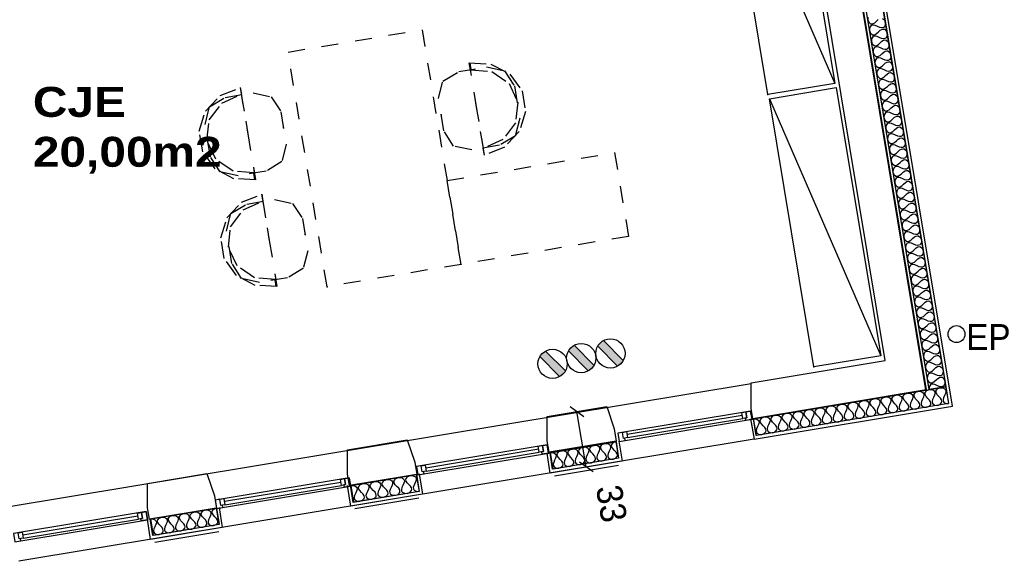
# Model space of a CAD drawing. Header units: millimetres. Extents: x -15 to 127, y -65 to 67.
# Tile 261 of 476: x 44.57 to 50.37, y -3.78 to -0.6. Entities that reach past the tile are written whole.
import ezdxf

# ---------------------------------------------------------------- set-up
doc = ezdxf.new("R2010")
doc.units = ezdxf.units.MM
doc.header["$MEASUREMENT"] = 0
doc.linetypes.add('PC_DASH_3', pattern=[0.055556, 0.027778, -0.027778])
doc.layers.add('Cfa', color=1, linetype='Continuous')
doc.layers.add('structure rdc', color=7, linetype='Continuous')
doc.styles.get("Standard").update_dxf_attribs({"font": 'BKANT.TTF'})

# ---------------------------------------------------------------- blocks, each defined once
blk = doc.blocks.new('BDR')
for p, q in [((-0.217, 0.129), (0.124, 0.469)), ((-0.123, 0.033), (0.222, 0.37))]:
    blk.add_line(p, q)
blk.add_circle((0.002, 0.25), 0.251)
blk.add_solid([(-0.219, 0.137), (0.124, 0.469), (-0.123, 0.033), (0.222, 0.37)])
blk = doc.blocks.new('PD_4934')
at = {"layer": 'structure rdc', "color": 0}
for points in [[(49.5735, -29.2508), (50.7061, -29.063), (50.7224, -29.1616), (49.5898, -29.3494), (49.5735, -29.2508)], [(49.5735, -29.2508), (49.5893, -29.2513), (49.6016, -29.2588), (49.605, -29.2653), (49.6059, -29.2739), (49.6037, -29.2846), (49.5978, -29.2974), (49.5919, -29.3103), (49.5897, -29.3209), (49.5906, -29.3295), (49.594, -29.3361), (49.6064, -29.3435), (49.6222, -29.3441), (49.637, -29.3384), (49.6462, -29.3274), (49.6474, -29.3201), (49.6455, -29.3117), (49.6399, -29.3023), (49.6302, -29.2921), (49.6204, -29.2818), (49.6149, -29.2724), (49.613, -29.264), (49.6141, -29.2567), (49.6234, -29.2457), (49.6382, -29.24), (49.654, -29.2406), (49.6663, -29.2481), (49.6698, -29.2546), (49.6707, -29.2632), (49.6684, -29.2738), (49.6625, -29.2867), (49.6566, -29.2995), (49.6544, -29.3102), (49.6553, -29.3188), (49.6588, -29.3253), (49.6711, -29.3328), (49.6869, -29.3333), (49.7017, -29.3277), (49.7109, -29.3167), (49.7121, -29.3094), (49.7102, -29.301), (49.7046, -29.2916), (49.6949, -29.2813), (49.6852, -29.2711), (49.6796, -29.2617), (49.6777, -29.2533), (49.6789, -29.246), (49.6881, -29.2349), (49.7029, -29.2293), (49.7187, -29.2299), (49.731, -29.2373), (49.7345, -29.2439), (49.7354, -29.2524), (49.7332, -29.2631), (49.7273, -29.276), (49.7214, -29.2888), (49.7191, -29.2995), (49.72, -29.308), (49.7235, -29.3146), (49.7358, -29.3221), (49.7516, -29.3226), (49.7664, -29.317), (49.7757, -29.3059), (49.7768, -29.2986), (49.7749, -29.2902), (49.7694, -29.2809), (49.7596, -29.2706), (49.7499, -29.2603), (49.7443, -29.251), (49.7424, -29.2426), (49.7436, -29.2352), (49.7528, -29.2242), (49.7676, -29.2186), (49.7834, -29.2191), (49.7957, -29.2266), (49.7992, -29.2331), (49.8001, -29.2417), (49.7979, -29.2524), (49.792, -29.2652), (49.7861, -29.2781), (49.7839, -29.2887), (49.7847, -29.2973), (49.7882, -29.3039), (49.8005, -29.3113), (49.8163, -29.3119), (49.8311, -29.3063), (49.8404, -29.2952), (49.8415, -29.2879), (49.8396, -29.2795), (49.8341, -29.2701), (49.8243, -29.2599), (49.8146, -29.2496), (49.8091, -29.2402), (49.8071, -29.2318), (49.8083, -29.2245), (49.8176, -29.2135), (49.8323, -29.2079), (49.8481, -29.2084), (49.8605, -29.2159), (49.8639, -29.2224), (49.8648, -29.231), (49.8626, -29.2416), (49.8567, -29.2545), (49.8508, -29.2674), (49.8486, -29.278), (49.8495, -29.2866), (49.8529, -29.2931), (49.8653, -29.3006), (49.8811, -29.3011), (49.8958, -29.2955), (49.9051, -29.2845), (49.9062, -29.2772), (49.9043, -29.2688), (49.8988, -29.2594), (49.8891, -29.2491), (49.8793, -29.2389), (49.8738, -29.2295), (49.8719, -29.2211), (49.873, -29.2138), (49.8823, -29.2027), (49.8971, -29.1971), (49.9129, -29.1977), (49.9252, -29.2051), (49.9286, -29.2117), (49.9295, -29.2202), (49.9273, -29.2309), (49.9214, -29.2438), (49.9155, -29.2566), (49.9133, -29.2673), (49.9142, -29.2758), (49.9176, -29.2824), (49.93, -29.2899), (49.9458, -29.2904), (49.9606, -29.2848), (49.9698, -29.2737), (49.971, -29.2664), (49.9691, -29.258), (49.9635, -29.2487), (49.9538, -29.2384), (49.944, -29.2281), (49.9385, -29.2188), (49.9366, -29.2104), (49.9377, -29.203), (49.947, -29.192), (49.9618, -29.1864), (49.9776, -29.1869), (49.9899, -29.1944), (49.9934, -29.2009), (49.9943, -29.2095), (49.992, -29.2202), (49.9861, -29.233), (49.9802, -29.2459), (49.978, -29.2566), (49.9789, -29.2651), (49.9824, -29.2717), (49.9947, -29.2791), (50.0105, -29.2797), (50.0253, -29.2741), (50.0345, -29.263), (50.0357, -29.2557), (50.0338, -29.2473), (50.0282, -29.2379), (50.0185, -29.2277), (50.0088, -29.2174), (50.0032, -29.208), (50.0013, -29.1996), (50.0025, -29.1923), (50.0117, -29.1813), (50.0265, -29.1757), (50.0423, -29.1762), (50.0546, -29.1837), (50.0581, -29.1902), (50.059, -29.1988), (50.0568, -29.2094), (50.0509, -29.2223), (50.045, -29.2352), (50.0427, -29.2458), (50.0436, -29.2544), (50.0471, -29.2609), (50.0594, -29.2684), (50.0752, -29.2689), (50.09, -29.2633), (50.0993, -29.2523), (50.1004, -29.245), (50.0985, -29.2366), (50.093, -29.2272), (50.0832, -29.2169), (50.0735, -29.2067), (50.0679, -29.1973), (50.066, -29.1889), (50.0672, -29.1816), (50.0764, -29.1705), (50.0912, -29.1649), (50.107, -29.1655), (50.1193, -29.1729), (50.1228, -29.1795), (50.1237, -29.188), (50.1215, -29.1987), (50.1156, -29.2116), (50.1097, -29.2244), (50.1075, -29.2351), (50.1084, -29.2436), (50.1118, -29.2502), (50.1241, -29.2577), (50.1399, -29.2582), (50.1547, -29.2526), (50.164, -29.2416), (50.1651, -29.2342), (50.1632, -29.2258), (50.1577, -29.2165), (50.1479, -29.2062), (50.1382, -29.1959), (50.1327, -29.1866), (50.1307, -29.1782), (50.1319, -29.1708), (50.1412, -29.1598), (50.1559, -29.1542), (50.1717, -29.1547), (50.1841, -29.1622), (50.1875, -29.1687), (50.1884, -29.1773), (50.1862, -29.188), (50.1803, -29.2008), (50.1744, -29.2137), (50.1722, -29.2244), (50.1731, -29.2329), (50.1765, -29.2395), (50.1889, -29.2469), (50.2047, -29.2475), (50.2194, -29.2419), (50.2287, -29.2308), (50.2299, -29.2235), (50.2279, -29.2151), (50.2224, -29.2057), (50.2127, -29.1955), (50.2029, -29.1852), (50.1974, -29.1758), (50.1955, -29.1674), (50.1966, -29.1601), (50.2059, -29.1491), (50.2207, -29.1435), (50.2365, -29.144), (50.2488, -29.1515), (50.2522, -29.158), (50.2531, -29.1666), (50.2509, -29.1772), (50.245, -29.1901), (50.2391, -29.203), (50.2369, -29.2136), (50.2378, -29.2222), (50.2412, -29.2287), (50.2536, -29.2362), (50.2694, -29.2367), (50.2842, -29.2311), (50.2934, -29.2201), (50.2946, -29.2128), (50.2927, -29.2044), (50.2871, -29.195), (50.2774, -29.1847), (50.2676, -29.1745), (50.2621, -29.1651), (50.2602, -29.1567), (50.2613, -29.1494), (50.2706, -29.1383), (50.2854, -29.1327), (50.3012, -29.1333), (50.3135, -29.1407), (50.317, -29.1473), (50.3179, -29.1558), (50.3156, -29.1665), (50.3097, -29.1794), (50.3038, -29.1922), (50.3016, -29.2029), (50.3025, -29.2115), (50.306, -29.218), (50.3183, -29.2255), (50.3341, -29.226), (50.3489, -29.2204), (50.3581, -29.2094), (50.3593, -29.202), (50.3574, -29.1936), (50.3518, -29.1843), (50.3421, -29.174), (50.3324, -29.1637), (50.3268, -29.1544), (50.3249, -29.146), (50.3261, -29.1387), (50.3353, -29.1276), (50.3501, -29.122), (50.3659, -29.1225), (50.3782, -29.13), (50.3817, -29.1366), (50.3826, -29.1451), (50.3804, -29.1558), (50.3745, -29.1686), (50.3686, -29.1815), (50.3663, -29.1922), (50.3672, -29.2007), (50.3707, -29.2073), (50.383, -29.2147), (50.3988, -29.2153), (50.4136, -29.2097), (50.4229, -29.1986), (50.424, -29.1913), (50.4221, -29.1829), (50.4166, -29.1735), (50.4068, -29.1633), (50.3971, -29.153), (50.3915, -29.1436), (50.3896, -29.1352), (50.3908, -29.1279), (50.4, -29.1169), (50.4148, -29.1113), (50.4306, -29.1118), (50.443, -29.1193), (50.4464, -29.1258), (50.4473, -29.1344), (50.4451, -29.145), (50.4392, -29.1579), (50.4333, -29.1708), (50.4311, -29.1814), (50.432, -29.19), (50.4354, -29.1965), (50.4477, -29.204), (50.4635, -29.2045), (50.4783, -29.1989), (50.4876, -29.1879), (50.4887, -29.1806), (50.4868, -29.1722), (50.4813, -29.1628), (50.4715, -29.1525), (50.4618, -29.1423), (50.4563, -29.1329), (50.4543, -29.1245), (50.4555, -29.1172), (50.4648, -29.1061), (50.4795, -29.1005), (50.4953, -29.1011), (50.5077, -29.1085), (50.5111, -29.1151), (50.512, -29.1237), (50.5098, -29.1343), (50.5039, -29.1472), (50.498, -29.16), (50.4958, -29.1707), (50.4967, -29.1793), (50.5001, -29.1858), (50.5125, -29.1933), (50.5283, -29.1938), (50.543, -29.1882), (50.5523, -29.1772), (50.5535, -29.1698), (50.5515, -29.1614), (50.546, -29.1521), (50.5363, -29.1418), (50.5265, -29.1315), (50.521, -29.1222), (50.5191, -29.1138), (50.5202, -29.1065), (50.5295, -29.0954), (50.5443, -29.0898), (50.5601, -29.0903), (50.5724, -29.0978), (50.5758, -29.1044), (50.5767, -29.1129), (50.5745, -29.1236), (50.5686, -29.1364), (50.5627, -29.1493), (50.5605, -29.16), (50.5614, -29.1685), (50.5649, -29.1751), (50.5772, -29.1825), (50.593, -29.1831), (50.6078, -29.1775), (50.617, -29.1664), (50.6182, -29.1591), (50.6163, -29.1507), (50.6107, -29.1413), (50.601, -29.1311), (50.5912, -29.1208), (50.5857, -29.1114), (50.5838, -29.103), (50.5849, -29.0957), (50.5942, -29.0847), (50.609, -29.0791), (50.6248, -29.0796), (50.6371, -29.0871), (50.6406, -29.0936), (50.6415, -29.1022), (50.6392, -29.1129), (50.6333, -29.1257), (50.6274, -29.1386), (50.6252, -29.1492), (50.6261, -29.1578), (50.6296, -29.1643), (50.6419, -29.1718), (50.6577, -29.1724), (50.6725, -29.1667), (50.6817, -29.1557), (50.6829, -29.1484), (50.681, -29.14), (50.6754, -29.1306), (50.6657, -29.1203), (50.656, -29.1101), (50.6504, -29.1007), (50.6485, -29.0923), (50.6497, -29.085), (50.6589, -29.074), (50.6737, -29.0683), (50.6895, -29.0689), (50.7018, -29.0763), (50.7053, -29.0829), (50.7062, -29.0915), (50.704, -29.1021), (50.6981, -29.115), (50.6922, -29.1278), (50.6899, -29.1385), (50.6908, -29.1471), (50.6943, -29.1536), (50.7066, -29.1611), (50.7224, -29.1616)]]:
    blk.add_lwpolyline(points, dxfattribs=at)
blk = doc.blocks.new('PD_4935')
at = {"layer": 'structure rdc', "color": 0}
for points in [[(50.0956, -25.3818), (50.706, -29.063), (50.6074, -29.0793), (49.997, -25.3982), (50.0956, -25.3818)], [(50.247, -26.887), (50.2465, -26.9026), (50.2521, -26.9173), (50.2631, -26.9265), (50.2704, -26.9276), (50.2788, -26.9257), (50.2881, -26.9202), (50.2984, -26.9105), (50.3087, -26.9008)], [(50.3337, -26.8945), (50.3448, -26.9037), (50.3504, -26.9183), (50.3498, -26.934), (50.3423, -26.9462), (50.3358, -26.9496), (50.3272, -26.9505), (50.3166, -26.9483), (50.3037, -26.9425), (50.2909, -26.9366), (50.2802, -26.9344), (50.2717, -26.9353), (50.2651, -26.9388), (50.2576, -26.951), (50.2571, -26.9667), (50.2627, -26.9813), (50.2737, -26.9905), (50.281, -26.9916), (50.2894, -26.9897), (50.2988, -26.9842), (50.309, -26.9745), (50.3193, -26.9648), (50.3287, -26.9593), (50.337, -26.9574), (50.3444, -26.9585), (50.3554, -26.9677), (50.361, -26.9823), (50.3604, -26.998), (50.3529, -27.0102), (50.3464, -27.0137), (50.3378, -27.0146), (50.3272, -27.0124), (50.3143, -27.0065), (50.3015, -27.0007), (50.2908, -26.9985), (50.2823, -26.9993), (50.2757, -27.0028), (50.2683, -27.015), (50.2677, -27.0307), (50.2733, -27.0453), (50.2843, -27.0545), (50.2916, -27.0556), (50.3, -27.0537), (50.3094, -27.0482), (50.3196, -27.0385), (50.3299, -27.0288), (50.3393, -27.0233), (50.3477, -27.0214), (50.355, -27.0225), (50.366, -27.0317), (50.3716, -27.0463), (50.371, -27.062), (50.3636, -27.0743), (50.357, -27.0777), (50.3484, -27.0786), (50.3378, -27.0764), (50.325, -27.0705), (50.3121, -27.0647), (50.3015, -27.0625), (50.2929, -27.0634), (50.2863, -27.0668), (50.2789, -27.079), (50.2783, -27.0947), (50.2839, -27.1094), (50.2949, -27.1185), (50.3022, -27.1197), (50.3106, -27.1177), (50.32, -27.1122), (50.3303, -27.1025), (50.3405, -27.0929), (50.3499, -27.0873), (50.3583, -27.0854), (50.3656, -27.0865), (50.3766, -27.0957), (50.3822, -27.1104), (50.3816, -27.126), (50.3742, -27.1383), (50.3676, -27.1417), (50.3591, -27.1426), (50.3484, -27.1404), (50.3356, -27.1345), (50.3227, -27.1287), (50.3121, -27.1265), (50.3035, -27.1274), (50.297, -27.1308), (50.2895, -27.143), (50.2889, -27.1587), (50.2945, -27.1734), (50.3055, -27.1825), (50.3129, -27.1837), (50.3212, -27.1818), (50.3306, -27.1762), (50.3409, -27.1666), (50.3511, -27.1569), (50.3605, -27.1514), (50.3689, -27.1494), (50.3762, -27.1506), (50.3872, -27.1597), (50.3928, -27.1744), (50.3923, -27.1901), (50.3848, -27.2023), (50.3782, -27.2057), (50.3697, -27.2066), (50.359, -27.2044), (50.3462, -27.1986), (50.3333, -27.1927), (50.3227, -27.1905), (50.3141, -27.1914), (50.3076, -27.1948), (50.3001, -27.2071), (50.2995, -27.2227), (50.3051, -27.2374), (50.3162, -27.2466), (50.3235, -27.2477), (50.3319, -27.2458), (50.3412, -27.2403), (50.3515, -27.2306), (50.3618, -27.2209), (50.3711, -27.2154), (50.3795, -27.2135), (50.3868, -27.2146), (50.3978, -27.2238), (50.4034, -27.2384), (50.4029, -27.2541), (50.3954, -27.2663), (50.3888, -27.2697), (50.3803, -27.2706), (50.3696, -27.2684), (50.3568, -27.2626), (50.344, -27.2567), (50.3333, -27.2545), (50.3248, -27.2554), (50.3182, -27.2589), (50.3107, -27.2711), (50.3102, -27.2868), (50.3158, -27.3014), (50.3268, -27.3106), (50.3341, -27.3117), (50.3425, -27.3098), (50.3518, -27.3043), (50.3621, -27.2946), (50.3724, -27.2849), (50.3817, -27.2794), (50.3901, -27.2775), (50.3974, -27.2786), (50.4085, -27.2878), (50.414, -27.3024), (50.4135, -27.3181), (50.406, -27.3303), (50.3995, -27.3338), (50.3909, -27.3347), (50.3803, -27.3325), (50.3674, -27.3266), (50.3546, -27.3208), (50.3439, -27.3186), (50.3354, -27.3194), (50.3288, -27.3229), (50.3213, -27.3351), (50.3208, -27.3508), (50.3264, -27.3654), (50.3374, -27.3746), (50.3447, -27.3757), (50.3531, -27.3738), (50.3625, -27.3683), (50.3727, -27.3586), (50.383, -27.3489), (50.3924, -27.3434), (50.4007, -27.3415), (50.4081, -27.3426), (50.4191, -27.3518), (50.4247, -27.3664), (50.4241, -27.3821), (50.4166, -27.3944), (50.4101, -27.3978), (50.4015, -27.3987), (50.3909, -27.3965), (50.378, -27.3906), (50.3652, -27.3848), (50.3545, -27.3826), (50.346, -27.3835), (50.3394, -27.3869), (50.332, -27.3991), (50.3314, -27.4148), (50.337, -27.4295), (50.348, -27.4386), (50.3553, -27.4398), (50.3637, -27.4378), (50.3731, -27.4323), (50.3833, -27.4226), (50.3936, -27.413), (50.403, -27.4074), (50.4114, -27.4055), (50.4187, -27.4066), (50.4297, -27.4158), (50.4353, -27.4305), (50.4347, -27.4461), (50.4272, -27.4584), (50.4207, -27.4618), (50.4121, -27.4627), (50.4015, -27.4605), (50.3886, -27.4546), (50.3758, -27.4488), (50.3652, -27.4466), (50.3566, -27.4475), (50.35, -27.4509), (50.3426, -27.4631), (50.342, -27.4788), (50.3476, -27.4935), (50.3586, -27.5026), (50.3659, -27.5038), (50.3743, -27.5019), (50.3837, -27.4963), (50.394, -27.4867), (50.4042, -27.477), (50.4136, -27.4715), (50.422, -27.4695), (50.4293, -27.4707), (50.4403, -27.4798), (50.4459, -27.4945), (50.4453, -27.5102), (50.4379, -27.5224), (50.4313, -27.5258), (50.4228, -27.5267), (50.4121, -27.5245), (50.3993, -27.5187), (50.3864, -27.5128), (50.3758, -27.5106), (50.3672, -27.5115), (50.3607, -27.5149), (50.3532, -27.5272), (50.3526, -27.5428), (50.3582, -27.5575), (50.3692, -27.5667), (50.3765, -27.5678), (50.3849, -27.5659), (50.3943, -27.5604), (50.4046, -27.5507), (50.4148, -27.541), (50.4242, -27.5355), (50.4326, -27.5336), (50.4399, -27.5347), (50.4509, -27.5439), (50.4565, -27.5585), (50.4559, -27.5742), (50.4485, -27.5864), (50.4419, -27.5898), (50.4334, -27.5907), (50.4227, -27.5885), (50.4099, -27.5827), (50.397, -27.5768), (50.3864, -27.5746), (50.3778, -27.5755), (50.3713, -27.579), (50.3638, -27.5912), (50.3632, -27.6069), (50.3688, -27.6215), (50.3799, -27.6307), (50.3872, -27.6318), (50.3956, -27.6299), (50.4049, -27.6244), (50.4152, -27.6147), (50.4255, -27.605), (50.4348, -27.5995), (50.4432, -27.5976), (50.4505, -27.5987), (50.4615, -27.6079), (50.4671, -27.6225), (50.4666, -27.6382), (50.4591, -27.6504), (50.4525, -27.6539), (50.444, -27.6548), (50.4333, -27.6526), (50.4205, -27.6467), (50.4077, -27.6409), (50.397, -27.6387), (50.3884, -27.6395), (50.3819, -27.643), (50.3744, -27.6552), (50.3739, -27.6709), (50.3795, -27.6855), (50.3905, -27.6947), (50.3978, -27.6958), (50.4062, -27.6939), (50.4155, -27.6884), (50.4258, -27.6787), (50.4361, -27.669), (50.4454, -27.6635), (50.4538, -27.6616), (50.4611, -27.6627), (50.4721, -27.6719), (50.4777, -27.6865), (50.4772, -27.7022), (50.4697, -27.7145), (50.4632, -27.7179), (50.4546, -27.7188), (50.444, -27.7166), (50.4311, -27.7107), (50.4183, -27.7049), (50.4076, -27.7027), (50.3991, -27.7036), (50.3925, -27.707), (50.385, -27.7192), (50.3845, -27.7349), (50.3901, -27.7496), (50.4011, -27.7587), (50.4084, -27.7599), (50.4168, -27.7579), (50.4262, -27.7524), (50.4364, -27.7427), (50.4467, -27.7331), (50.4561, -27.7275), (50.4644, -27.7256), (50.4717, -27.7267), (50.4828, -27.7359), (50.4884, -27.7506), (50.4878, -27.7662), (50.4803, -27.7785), (50.4738, -27.7819), (50.4652, -27.7828), (50.4546, -27.7806), (50.4417, -27.7747), (50.4289, -27.7689), (50.4182, -27.7667), (50.4097, -27.7676), (50.4031, -27.771), (50.3957, -27.7832), (50.3951, -27.7989), (50.4007, -27.8136), (50.4117, -27.8227), (50.419, -27.8239), (50.4274, -27.822), (50.4368, -27.8164), (50.447, -27.8068), (50.4573, -27.7971), (50.4667, -27.7916), (50.4751, -27.7896), (50.4824, -27.7908), (50.4934, -27.7999), (50.499, -27.8146), (50.4984, -27.8303), (50.4909, -27.8425), (50.4844, -27.8459), (50.4758, -27.8468), (50.4652, -27.8446), (50.4523, -27.8388), (50.4395, -27.8329), (50.4289, -27.8307), (50.4203, -27.8316), (50.4137, -27.835), (50.4063, -27.8473), (50.4057, -27.8629), (50.4113, -27.8776), (50.4223, -27.8868), (50.4296, -27.8879), (50.438, -27.886), (50.4474, -27.8805), (50.4577, -27.8708), (50.4679, -27.8611), (50.4773, -27.8556), (50.4857, -27.8537), (50.493, -27.8548), (50.504, -27.864), (50.5096, -27.8786), (50.509, -27.8943), (50.5016, -27.9065), (50.495, -27.9099), (50.4864, -27.9108), (50.4758, -27.9086), (50.463, -27.9028), (50.4501, -27.8969), (50.4395, -27.8947), (50.4309, -27.8956), (50.4244, -27.8991), (50.4169, -27.9113), (50.4163, -27.927), (50.4219, -27.9416), (50.4329, -27.9508), (50.4402, -27.9519), (50.4486, -27.95), (50.458, -27.9445), (50.4683, -27.9348), (50.4785, -27.9251), (50.4879, -27.9196), (50.4963, -27.9177), (50.5036, -27.9188), (50.5146, -27.928), (50.5202, -27.9426), (50.5196, -27.9583), (50.5122, -27.9705), (50.5056, -27.974), (50.4971, -27.9749), (50.4864, -27.9727), (50.4736, -27.9668), (50.4607, -27.961), (50.4501, -27.9588), (50.4415, -27.9596), (50.435, -27.9631), (50.4275, -27.9753), (50.4269, -27.991), (50.4325, -28.0056), (50.4436, -28.0148), (50.4509, -28.0159), (50.4592, -28.014), (50.4686, -28.0085), (50.4789, -27.9988), (50.4891, -27.9891), (50.4985, -27.9836), (50.5069, -27.9817), (50.5142, -27.9828), (50.5252, -27.992), (50.5308, -28.0066), (50.5303, -28.0223), (50.5228, -28.0346), (50.5162, -28.038), (50.5077, -28.0389), (50.497, -28.0367), (50.4842, -28.0308), (50.4714, -28.025), (50.4607, -28.0228), (50.4521, -28.0237), (50.4456, -28.0271), (50.4381, -28.0393), (50.4376, -28.055), (50.4432, -28.0697), (50.4542, -28.0788), (50.4615, -28.08), (50.4699, -28.078), (50.4792, -28.0725), (50.4895, -28.0628), (50.4998, -28.0532), (50.5091, -28.0476), (50.5175, -28.0457), (50.5248, -28.0468), (50.5358, -28.056), (50.5414, -28.0707), (50.5409, -28.0863), (50.5334, -28.0986), (50.5269, -28.102), (50.5183, -28.1029), (50.5076, -28.1007), (50.4948, -28.0948), (50.482, -28.089), (50.4713, -28.0868), (50.4628, -28.0877), (50.4562, -28.0911), (50.4487, -28.1033), (50.4482, -28.119), (50.4538, -28.1337), (50.4648, -28.1428), (50.4721, -28.144), (50.4805, -28.1421), (50.4899, -28.1365), (50.5001, -28.1269), (50.5104, -28.1172), (50.5197, -28.1117), (50.5281, -28.1097), (50.5354, -28.1109), (50.5465, -28.12), (50.5521, -28.1347), (50.5515, -28.1504), (50.544, -28.1626), (50.5375, -28.166), (50.5289, -28.1669), (50.5183, -28.1647), (50.5054, -28.1589), (50.4926, -28.153), (50.4819, -28.1508), (50.4734, -28.1517), (50.4668, -28.1551), (50.4594, -28.1674), (50.4588, -28.183), (50.4644, -28.1977), (50.4754, -28.2069), (50.4827, -28.208), (50.4911, -28.2061), (50.5005, -28.2006), (50.5107, -28.1909), (50.521, -28.1812), (50.5304, -28.1757), (50.5388, -28.1738), (50.5461, -28.1749), (50.5571, -28.1841), (50.5627, -28.1987), (50.5621, -28.2144), (50.5546, -28.2266), (50.5481, -28.23), (50.5395, -28.2309), (50.5289, -28.2287), (50.516, -28.2229), (50.5032, -28.217), (50.4925, -28.2148), (50.484, -28.2157), (50.4774, -28.2192), (50.47, -28.2314), (50.4694, -28.2471), (50.475, -28.2617), (50.486, -28.2709), (50.4933, -28.272), (50.5017, -28.2701), (50.5111, -28.2646), (50.5213, -28.2549), (50.5316, -28.2452), (50.541, -28.2397), (50.5494, -28.2378), (50.5567, -28.2389), (50.5677, -28.2481), (50.5733, -28.2627), (50.5727, -28.2784), (50.5653, -28.2906), (50.5587, -28.2941), (50.5501, -28.295), (50.5395, -28.2928), (50.5267, -28.2869), (50.5138, -28.2811), (50.5032, -28.2789), (50.4946, -28.2797), (50.4881, -28.2832), (50.4806, -28.2954), (50.48, -28.3111), (50.4856, -28.3257), (50.4966, -28.3349), (50.5039, -28.336), (50.5123, -28.3341), (50.5217, -28.3286), (50.532, -28.3189), (50.5422, -28.3092), (50.5516, -28.3037), (50.56, -28.3018), (50.5673, -28.3029), (50.5783, -28.3121), (50.5839, -28.3267), (50.5833, -28.3424), (50.5759, -28.3547), (50.5693, -28.3581), (50.5608, -28.359), (50.5501, -28.3568), (50.5373, -28.3509), (50.5244, -28.3451), (50.5138, -28.3429), (50.5052, -28.3438), (50.4987, -28.3472), (50.4912, -28.3594), (50.4906, -28.3751), (50.4962, -28.3898), (50.5072, -28.3989), (50.5146, -28.4001), (50.5229, -28.3981), (50.5323, -28.3926), (50.5426, -28.3829), (50.5528, -28.3733), (50.5622, -28.3677), (50.5706, -28.3658), (50.5779, -28.3669), (50.5889, -28.3761), (50.5945, -28.3908), (50.594, -28.4064), (50.5865, -28.4187), (50.5799, -28.4221), (50.5714, -28.423), (50.5607, -28.4208), (50.5479, -28.4149), (50.535, -28.4091), (50.5244, -28.4069), (50.5158, -28.4078), (50.5093, -28.4112), (50.5018, -28.4234), (50.5013, -28.4391), (50.5068, -28.4538), (50.5179, -28.4629), (50.5252, -28.4641), (50.5336, -28.4622), (50.5429, -28.4566), (50.5532, -28.447), (50.5635, -28.4373), (50.5728, -28.4318), (50.5812, -28.4298), (50.5885, -28.431), (50.5995, -28.4401), (50.6051, -28.4548), (50.6046, -28.4705), (50.5971, -28.4827), (50.5906, -28.4861), (50.582, -28.487), (50.5713, -28.4848), (50.5585, -28.479), (50.5457, -28.4731), (50.535, -28.4709), (50.5265, -28.4718), (50.5199, -28.4752), (50.5124, -28.4875), (50.5119, -28.5031), (50.5175, -28.5178), (50.5285, -28.527), (50.5358, -28.5281), (50.5442, -28.5262), (50.5535, -28.5207), (50.5638, -28.511), (50.5741, -28.5013), (50.5834, -28.4958), (50.5918, -28.4939), (50.5991, -28.495), (50.6102, -28.5042), (50.6158, -28.5188), (50.6152, -28.5345), (50.6077, -28.5467), (50.6012, -28.5501), (50.5926, -28.551), (50.582, -28.5488), (50.5691, -28.543), (50.5563, -28.5371), (50.5456, -28.5349), (50.5371, -28.5358), (50.5305, -28.5393), (50.523, -28.5515), (50.5225, -28.5672), (50.5281, -28.5818), (50.5391, -28.591), (50.5464, -28.5921), (50.5548, -28.5902), (50.5642, -28.5847), (50.5744, -28.575), (50.5847, -28.5653), (50.5941, -28.5598), (50.6024, -28.5579), (50.6098, -28.559), (50.6208, -28.5682), (50.6264, -28.5828), (50.6258, -28.5985), (50.6183, -28.6107), (50.6118, -28.6142), (50.6032, -28.6151), (50.5926, -28.6129), (50.5797, -28.607), (50.5669, -28.6012), (50.5562, -28.599), (50.5477, -28.5998), (50.5411, -28.6033), (50.5337, -28.6155), (50.5331, -28.6312), (50.5387, -28.6458), (50.5497, -28.655), (50.557, -28.6561), (50.5654, -28.6542), (50.5748, -28.6487), (50.585, -28.639), (50.5953, -28.6293), (50.6047, -28.6238), (50.6131, -28.6219), (50.6204, -28.623), (50.6314, -28.6322), (50.637, -28.6468), (50.6364, -28.6625), (50.629, -28.6748), (50.6224, -28.6782), (50.6138, -28.6791), (50.6032, -28.6769), (50.5904, -28.671), (50.5775, -28.6652), (50.5669, -28.663), (50.5583, -28.6639), (50.5517, -28.6673), (50.5443, -28.6795), (50.5437, -28.6952), (50.5493, -28.7099), (50.5603, -28.719), (50.5676, -28.7202), (50.576, -28.7182), (50.5854, -28.7127), (50.5957, -28.703), (50.6059, -28.6934), (50.6153, -28.6878), (50.6237, -28.6859), (50.631, -28.687), (50.642, -28.6962), (50.6476, -28.7109), (50.647, -28.7265), (50.6396, -28.7388), (50.633, -28.7422), (50.6245, -28.7431), (50.6138, -28.7409), (50.601, -28.735), (50.5881, -28.7292), (50.5775, -28.727), (50.5689, -28.7279), (50.5624, -28.7313), (50.5549, -28.7435), (50.5543, -28.7592), (50.5599, -28.7739), (50.5709, -28.783), (50.5783, -28.7842), (50.5866, -28.7823), (50.596, -28.7767), (50.6063, -28.7671), (50.6165, -28.7574), (50.6259, -28.7519), (50.6343, -28.7499), (50.6416, -28.7511), (50.6526, -28.7602), (50.6582, -28.7749), (50.6577, -28.7906), (50.6502, -28.8028), (50.6436, -28.8062), (50.6351, -28.8071), (50.6244, -28.8049), (50.6116, -28.7991), (50.5987, -28.7932), (50.5881, -28.791), (50.5795, -28.7919), (50.573, -28.7953), (50.5655, -28.8076), (50.5649, -28.8232), (50.5705, -28.8379), (50.5816, -28.8471), (50.5889, -28.8482), (50.5973, -28.8463), (50.6066, -28.8408), (50.6169, -28.8311), (50.6272, -28.8214), (50.6365, -28.8159), (50.6449, -28.814), (50.6522, -28.8151), (50.6632, -28.8243), (50.6688, -28.8389), (50.6683, -28.8546), (50.6608, -28.8668), (50.6542, -28.8702), (50.6457, -28.8711), (50.635, -28.8689), (50.6222, -28.8631), (50.6094, -28.8572), (50.5987, -28.855), (50.5902, -28.8559), (50.5836, -28.8594), (50.5761, -28.8716), (50.5756, -28.8873), (50.5812, -28.9019), (50.5922, -28.9111), (50.5995, -28.9122), (50.6079, -28.9103), (50.6172, -28.9048), (50.6275, -28.8951), (50.6378, -28.8854), (50.6471, -28.8799), (50.6555, -28.878), (50.6628, -28.8791), (50.6739, -28.8883), (50.6794, -28.9029), (50.6789, -28.9186), (50.6714, -28.9308), (50.6649, -28.9343), (50.6563, -28.9352), (50.6457, -28.933), (50.6328, -28.9271), (50.62, -28.9213), (50.6093, -28.9191), (50.6008, -28.9199), (50.5942, -28.9234), (50.5867, -28.9356), (50.5862, -28.9513), (50.5918, -28.9659), (50.6028, -28.9751), (50.6101, -28.9762), (50.6185, -28.9743), (50.6279, -28.9688), (50.6381, -28.9591), (50.6484, -28.9494), (50.6578, -28.9439), (50.6661, -28.942), (50.6735, -28.9431), (50.6845, -28.9523), (50.6901, -28.9669), (50.6895, -28.9826), (50.682, -28.9949), (50.6755, -28.9983), (50.6669, -28.9992), (50.6563, -28.997), (50.6434, -28.9911), (50.6306, -28.9853), (50.6199, -28.9831), (50.6114, -28.984), (50.6048, -28.9874), (50.5974, -28.9996), (50.5968, -29.0153), (50.6024, -29.03), (50.6134, -29.0391), (50.6207, -29.0403), (50.6291, -29.0383), (50.6385, -29.0328), (50.6487, -29.0231), (50.659, -29.0135), (50.6684, -29.0079), (50.6768, -29.006), (50.6841, -29.0071), (50.6951, -29.0163), (50.7007, -29.031), (50.7001, -29.0466), (50.6926, -29.0589), (50.6861, -29.0623), (50.6775, -29.0632), (50.6669, -29.061), (50.654, -29.0551), (50.6412, -29.0493), (50.6306, -29.0471), (50.622, -29.048), (50.6154, -29.0514), (50.608, -29.0637), (50.6074, -29.0793)]]:
    blk.add_lwpolyline(points, dxfattribs=at)
blk = doc.blocks.new('PD_4936')
at = {"layer": 'structure rdc', "color": 0}
for p, q in [((45.9469, -29.8239), (45.2687, -29.9364)), ((45.2717, -29.9541), (45.9498, -29.8416))]:
    blk.add_line(p, q, dxfattribs=at)
for points in [[(45.2217, -29.976), (46.0042, -29.8463), (45.9961, -29.7976), (45.2136, -29.9274), (45.2217, -29.976)], [(45.9439, -29.8062), (45.9685, -29.8022), (45.9744, -29.8376), (45.9498, -29.8416), (45.9439, -29.8062)], [(45.9961, -29.7976), (46.0042, -29.8463), (45.9674, -29.8524), (45.9651, -29.8391), (45.9744, -29.8376), (45.9685, -29.8022), (45.9961, -29.7976)], [(45.2136, -29.9274), (45.2217, -29.976), (45.2585, -29.9699), (45.2563, -29.9566), (45.2471, -29.9582), (45.2412, -29.9228), (45.2136, -29.9274)], [(45.2412, -29.9228), (45.2658, -29.9187), (45.2717, -29.9541), (45.2471, -29.9582), (45.2412, -29.9228)]]:
    blk.add_lwpolyline(points, dxfattribs=at)
blk.add_point((46.0042, -29.8463), dxfattribs=at)
blk = doc.blocks.new('PD_4937')
at = {"layer": 'structure rdc', "color": 0}
for p, q in [((48.3086, -29.4311), (47.6429, -29.5414)), ((47.6459, -29.5591), (48.3116, -29.4488))]:
    blk.add_line(p, q, dxfattribs=at)
for points in [[(47.5959, -29.5811), (48.366, -29.4534), (48.3579, -29.4047), (47.5878, -29.5324), (47.5959, -29.5811)], [(48.3579, -29.4047), (48.366, -29.4534), (48.3291, -29.4595), (48.3269, -29.4462), (48.3361, -29.4447), (48.3303, -29.4093), (48.3579, -29.4047)], [(48.3057, -29.4134), (48.3303, -29.4093), (48.3361, -29.4447), (48.3116, -29.4488), (48.3057, -29.4134)], [(47.5878, -29.5324), (47.5959, -29.5811), (47.6327, -29.575), (47.6305, -29.5617), (47.6213, -29.5632), (47.6154, -29.5278), (47.5878, -29.5324)], [(47.6154, -29.5278), (47.64, -29.5237), (47.6459, -29.5591), (47.6213, -29.5632), (47.6154, -29.5278)]]:
    blk.add_lwpolyline(points, dxfattribs=at)
blk.add_point((48.366, -29.4534), dxfattribs=at)
blk = doc.blocks.new('PD_4938')
at = {"layer": 'structure rdc', "color": 0}
for p, q in [((49.5072, -29.2323), (48.8285, -29.3448)), ((48.8315, -29.3625), (49.5102, -29.25))]:
    blk.add_line(p, q, dxfattribs=at)
for points in [[(48.7814, -29.3845), (49.5646, -29.2546), (49.5565, -29.2059), (48.7734, -29.3358), (48.7814, -29.3845)], [(49.5043, -29.2146), (49.5289, -29.2105), (49.5347, -29.2459), (49.5102, -29.25), (49.5043, -29.2146)], [(49.5565, -29.2059), (49.5646, -29.2546), (49.5277, -29.2607), (49.5255, -29.2475), (49.5347, -29.2459), (49.5289, -29.2105), (49.5565, -29.2059)], [(48.7734, -29.3358), (48.7814, -29.3845), (48.8183, -29.3784), (48.8161, -29.3651), (48.8069, -29.3666), (48.801, -29.3312), (48.7734, -29.3358)], [(48.801, -29.3312), (48.8256, -29.3272), (48.8315, -29.3625), (48.8069, -29.3666), (48.801, -29.3312)]]:
    blk.add_lwpolyline(points, dxfattribs=at)
blk.add_point((49.5646, -29.2546), dxfattribs=at)
blk = doc.blocks.new('PD_4983')
at = {"layer": 'structure rdc', "color": 0}
for points in [[(48.3779, -29.4491), (48.7626, -29.3854), (48.7789, -29.4839), (48.3943, -29.5477), (48.3779, -29.4491)], [(48.3779, -29.4491), (48.3936, -29.4497), (48.4059, -29.4572), (48.4093, -29.4637), (48.4102, -29.4723), (48.408, -29.4829), (48.4021, -29.4958), (48.3963, -29.5086), (48.3941, -29.5192), (48.395, -29.5278), (48.3984, -29.5343), (48.4106, -29.5418), (48.4263, -29.5424), (48.441, -29.5368), (48.4502, -29.5258), (48.4513, -29.5184), (48.4494, -29.5101), (48.4439, -29.5007), (48.4342, -29.4904), (48.4245, -29.4802), (48.419, -29.4708), (48.4171, -29.4624), (48.4182, -29.4551), (48.4274, -29.4441), (48.442, -29.4385), (48.4577, -29.4391), (48.47, -29.4465), (48.4734, -29.4531), (48.4743, -29.4616), (48.4721, -29.4723), (48.4662, -29.4851), (48.4604, -29.498), (48.4582, -29.5086), (48.4591, -29.5172), (48.4625, -29.5237), (48.4747, -29.5312), (48.4904, -29.5317), (48.5051, -29.5261), (48.5143, -29.5151), (48.5154, -29.5078), (48.5135, -29.4994), (48.508, -29.4901), (48.4983, -29.4798), (48.4886, -29.4695), (48.4831, -29.4602), (48.4812, -29.4518), (48.4823, -29.4445), (48.4915, -29.4335), (48.5061, -29.4279), (48.5218, -29.4284), (48.5341, -29.4359), (48.5375, -29.4425), (48.5384, -29.451), (48.5362, -29.4617), (48.5303, -29.4745), (48.5245, -29.4873), (48.5223, -29.498), (48.5232, -29.5065), (48.5266, -29.5131), (48.5389, -29.5205), (48.5545, -29.5211), (48.5692, -29.5155), (48.5784, -29.5045), (48.5795, -29.4972), (48.5776, -29.4888), (48.5721, -29.4794), (48.5624, -29.4692), (48.5527, -29.4589), (48.5472, -29.4495), (48.5453, -29.4412), (48.5464, -29.4339), (48.5556, -29.4228), (48.5703, -29.4172), (48.586, -29.4178), (48.5982, -29.4253), (48.6016, -29.4318), (48.6025, -29.4404), (48.6003, -29.451), (48.5945, -29.4639), (48.5886, -29.4767), (48.5864, -29.4873), (48.5873, -29.4959), (48.5907, -29.5024), (48.603, -29.5099), (48.6187, -29.5105), (48.6333, -29.5049), (48.6425, -29.4939), (48.6436, -29.4866), (48.6417, -29.4782), (48.6362, -29.4688), (48.6265, -29.4585), (48.6168, -29.4483), (48.6113, -29.4389), (48.6094, -29.4305), (48.6105, -29.4232), (48.6197, -29.4122), (48.6344, -29.4066), (48.6501, -29.4072), (48.6623, -29.4146), (48.6657, -29.4212), (48.6666, -29.4297), (48.6644, -29.4404), (48.6586, -29.4532), (48.6527, -29.4661), (48.6505, -29.4767), (48.6514, -29.4853), (48.6548, -29.4918), (48.6671, -29.4993), (48.6828, -29.4998), (48.6974, -29.4942), (48.7066, -29.4832), (48.7078, -29.4759), (48.7058, -29.4675), (48.7003, -29.4582), (48.6906, -29.4479), (48.6809, -29.4377), (48.6754, -29.4283), (48.6735, -29.4199), (48.6746, -29.4126), (48.6838, -29.4016), (48.6985, -29.396), (48.7142, -29.3965), (48.7264, -29.404), (48.7299, -29.4106), (48.7307, -29.4191), (48.7285, -29.4298), (48.7227, -29.4426), (48.7168, -29.4554), (48.7146, -29.4661), (48.7155, -29.4746), (48.719, -29.4812), (48.7312, -29.4886), (48.7469, -29.4892), (48.7616, -29.4836), (48.7707, -29.4726), (48.7719, -29.4653), (48.7699, -29.4569), (48.7644, -29.4475), (48.7547, -29.4373), (48.7451, -29.427), (48.7395, -29.4177), (48.7376, -29.4093), (48.7388, -29.402), (48.7479, -29.3909), (48.7626, -29.3854)]]:
    blk.add_lwpolyline(points, dxfattribs=at)
blk = doc.blocks.new('PD_4984')
at = {"layer": 'structure rdc', "color": 0}
for points in [[(47.2037, -29.6437), (47.5873, -29.5801), (47.6037, -29.6788), (47.22, -29.7424), (47.2037, -29.6437)], [(47.2037, -29.6437), (47.2204, -29.6441), (47.2333, -29.6515), (47.237, -29.658), (47.2379, -29.6666), (47.2355, -29.6773), (47.2293, -29.6902), (47.2231, -29.7031), (47.2207, -29.7138), (47.2216, -29.7223), (47.2253, -29.7289), (47.2382, -29.7362), (47.2549, -29.7366), (47.2706, -29.7308), (47.2805, -29.7197), (47.2818, -29.7124), (47.2799, -29.704), (47.2742, -29.6946), (47.2642, -29.6844), (47.2541, -29.6742), (47.2484, -29.6648), (47.2465, -29.6564), (47.2479, -29.6491), (47.2578, -29.6379), (47.2734, -29.6322), (47.2901, -29.6326), (47.3031, -29.6399), (47.3067, -29.6465), (47.3076, -29.655), (47.3053, -29.6657), (47.299, -29.6786), (47.2928, -29.6915), (47.2905, -29.7022), (47.2914, -29.7108), (47.295, -29.7173), (47.308, -29.7246), (47.3247, -29.725), (47.3403, -29.7193), (47.3502, -29.7081), (47.3516, -29.7008), (47.3497, -29.6924), (47.344, -29.683), (47.3339, -29.6728), (47.3238, -29.6626), (47.3182, -29.6533), (47.3163, -29.6449), (47.3176, -29.6375), (47.3275, -29.6264), (47.3432, -29.6206), (47.3599, -29.621), (47.3728, -29.6284), (47.3765, -29.6349), (47.3774, -29.6434), (47.375, -29.6541), (47.3688, -29.667), (47.3626, -29.68), (47.3602, -29.6906), (47.3611, -29.6992), (47.3648, -29.7057), (47.3777, -29.7131), (47.3944, -29.7135), (47.4101, -29.7077), (47.42, -29.6966), (47.4213, -29.6892), (47.4194, -29.6808), (47.4137, -29.6715), (47.4037, -29.6613), (47.3936, -29.6511), (47.3879, -29.6417), (47.386, -29.6333), (47.3874, -29.626), (47.3973, -29.6148), (47.4129, -29.609), (47.4296, -29.6094), (47.4426, -29.6168), (47.4462, -29.6233), (47.4471, -29.6319), (47.4448, -29.6426), (47.4385, -29.6555), (47.4323, -29.6684), (47.4299, -29.6791), (47.4309, -29.6876), (47.4345, -29.6942), (47.4475, -29.7015), (47.4642, -29.7019), (47.4798, -29.6962), (47.4897, -29.685), (47.491, -29.6777), (47.4892, -29.6693), (47.4835, -29.6599), (47.4734, -29.6497), (47.4633, -29.6395), (47.4577, -29.6301), (47.4558, -29.6217), (47.4571, -29.6144), (47.467, -29.6032), (47.4827, -29.5975), (47.4994, -29.5979), (47.5123, -29.6052), (47.516, -29.6118), (47.5169, -29.6203), (47.5145, -29.631), (47.5083, -29.6439), (47.5021, -29.6568), (47.4997, -29.6675), (47.5006, -29.6761), (47.5042, -29.6826), (47.5172, -29.6899), (47.5339, -29.6903), (47.5496, -29.6846), (47.5595, -29.6734), (47.5608, -29.6661), (47.5589, -29.6577), (47.5532, -29.6483), (47.5432, -29.6381), (47.5331, -29.6279), (47.5274, -29.6186), (47.5255, -29.6102), (47.5269, -29.6028), (47.5368, -29.5917), (47.5524, -29.5859), (47.5691, -29.5863), (47.5821, -29.5937), (47.5857, -29.6002), (47.5866, -29.6087), (47.5843, -29.6194), (47.578, -29.6323), (47.5718, -29.6453), (47.5694, -29.6559), (47.5704, -29.6645), (47.574, -29.671), (47.587, -29.6784), (47.6037, -29.6788)]]:
    blk.add_lwpolyline(points, dxfattribs=at)
blk = doc.blocks.new('PD_4985')
at = {"layer": 'structure rdc', "color": 0}
for p, q in [((47.1429, -29.6255), (46.4572, -29.7392)), ((46.4602, -29.7569), (47.1458, -29.6432))]:
    blk.add_line(p, q, dxfattribs=at)
for points in [[(46.4102, -29.7788), (47.2002, -29.6478), (47.1921, -29.5991), (46.4021, -29.7301), (46.4102, -29.7788)], [(47.1399, -29.6078), (47.1645, -29.6037), (47.1704, -29.6391), (47.1458, -29.6432), (47.1399, -29.6078)], [(47.1921, -29.5991), (47.2002, -29.6478), (47.1634, -29.6539), (47.1612, -29.6406), (47.1704, -29.6391), (47.1645, -29.6037), (47.1921, -29.5991)], [(46.4021, -29.7301), (46.4102, -29.7788), (46.447, -29.7727), (46.4448, -29.7594), (46.4356, -29.7609), (46.4297, -29.7255), (46.4021, -29.7301)], [(46.4297, -29.7255), (46.4543, -29.7215), (46.4602, -29.7569), (46.4356, -29.7609), (46.4297, -29.7255)]]:
    blk.add_lwpolyline(points, dxfattribs=at)
blk.add_point((47.2002, -29.6478), dxfattribs=at)
blk = doc.blocks.new('PD_4986')
at = {"layer": 'structure rdc', "color": 0}
for points in [[(46.0236, -29.8412), (46.4093, -29.7773), (46.4254, -29.8742), (46.0397, -29.9381), (46.0236, -29.8412)], [(46.0236, -29.8412), (46.0393, -29.8417), (46.0515, -29.8491), (46.0549, -29.8555), (46.0558, -29.8639), (46.0536, -29.8744), (46.0477, -29.887), (46.0419, -29.8996), (46.0397, -29.9101), (46.0406, -29.9185), (46.044, -29.925), (46.0562, -29.9323), (46.0718, -29.9328), (46.0865, -29.9273), (46.0957, -29.9164), (46.0968, -29.9092), (46.0949, -29.901), (46.0895, -29.8918), (46.0799, -29.8817), (46.0703, -29.8716), (46.0648, -29.8624), (46.0629, -29.8542), (46.0641, -29.847), (46.0733, -29.8361), (46.0879, -29.8306), (46.1035, -29.8311), (46.1158, -29.8384), (46.1192, -29.8448), (46.1201, -29.8532), (46.1179, -29.8637), (46.112, -29.8764), (46.1062, -29.889), (46.104, -29.8995), (46.1048, -29.9079), (46.1083, -29.9143), (46.1205, -29.9216), (46.1361, -29.9221), (46.1508, -29.9166), (46.1599, -29.9057), (46.1611, -29.8985), (46.1592, -29.8903), (46.1538, -29.8811), (46.1441, -29.871), (46.1345, -29.8609), (46.1291, -29.8517), (46.1272, -29.8435), (46.1283, -29.8363), (46.1375, -29.8254), (46.1522, -29.8199), (46.1678, -29.8204), (46.18, -29.8277), (46.1834, -29.8342), (46.1843, -29.8426), (46.1821, -29.8531), (46.1763, -29.8657), (46.1704, -29.8783), (46.1682, -29.8888), (46.1691, -29.8972), (46.1725, -29.9036), (46.1847, -29.911), (46.2004, -29.9115), (46.215, -29.9059), (46.2242, -29.8951), (46.2254, -29.8879), (46.2235, -29.8796), (46.218, -29.8704), (46.2084, -29.8604), (46.1988, -29.8503), (46.1933, -29.8411), (46.1915, -29.8328), (46.1926, -29.8256), (46.2018, -29.8148), (46.2165, -29.8093), (46.2321, -29.8098), (46.2443, -29.8171), (46.2477, -29.8235), (46.2486, -29.8319), (46.2464, -29.8424), (46.2406, -29.855), (46.2347, -29.8677), (46.2325, -29.8781), (46.2334, -29.8866), (46.2368, -29.893), (46.249, -29.9003), (46.2647, -29.9008), (46.2793, -29.8953), (46.2885, -29.8844), (46.2897, -29.8772), (46.2878, -29.869), (46.2823, -29.8598), (46.2727, -29.8497), (46.2631, -29.8396), (46.2576, -29.8304), (46.2557, -29.8222), (46.2569, -29.815), (46.2661, -29.8041), (46.2807, -29.7986), (46.2964, -29.7991), (46.3086, -29.8064), (46.312, -29.8129), (46.3129, -29.8213), (46.3107, -29.8317), (46.3048, -29.8444), (46.299, -29.857), (46.2968, -29.8675), (46.2977, -29.8759), (46.3011, -29.8823), (46.3133, -29.8896), (46.3289, -29.8902), (46.3436, -29.8846), (46.3528, -29.8738), (46.3539, -29.8666), (46.3521, -29.8583), (46.3466, -29.8491), (46.337, -29.839), (46.3274, -29.829), (46.3219, -29.8198), (46.32, -29.8115), (46.3212, -29.8043), (46.3304, -29.7935), (46.345, -29.7879), (46.3607, -29.7884), (46.3729, -29.7958), (46.3763, -29.8022), (46.3772, -29.8106), (46.375, -29.8211), (46.3691, -29.8337), (46.3633, -29.8464), (46.3611, -29.8568), (46.362, -29.8652), (46.3654, -29.8717), (46.3776, -29.879), (46.3932, -29.8795), (46.4079, -29.874), (46.4171, -29.8631), (46.4182, -29.8559), (46.4163, -29.8477), (46.4109, -29.8385), (46.4013, -29.8284), (46.3916, -29.8183), (46.3862, -29.8091), (46.3843, -29.8009), (46.3855, -29.7937), (46.3946, -29.7828), (46.4093, -29.7773)]]:
    blk.add_lwpolyline(points, dxfattribs=at)
blk = doc.blocks.new('PD_5119')
at = {"layer": 'structure rdc', "color": 0}
blk.add_line((49.3968, -25.7646), (50.0531, -27.2776), dxfattribs=at)
blk.add_lwpolyline([(49.7914, -25.6991), (50.0531, -27.2776), (49.6585, -27.343), (49.3968, -25.7646), (49.7914, -25.6991)], dxfattribs=at)
blk = doc.blocks.new('PD_5118')
at = {"layer": 'structure rdc', "color": 0}
blk.add_point((49.6585, -27.343), dxfattribs=at)
at = {"layer": 'structure rdc'}
blk.add_blockref('PD_5119', (0, 0), dxfattribs=at)
blk = doc.blocks.new('PD_5121')
at = {"layer": 'structure rdc', "color": 0}
blk.add_line((49.6667, -27.3678), (50.323, -28.8808), dxfattribs=at)
blk.add_lwpolyline([(50.0613, -27.3024), (50.323, -28.8808), (49.9284, -28.9463), (49.6667, -27.3678), (50.0613, -27.3024)], dxfattribs=at)
blk = doc.blocks.new('PD_5120')
at = {"layer": 'structure rdc', "color": 0}
blk.add_point((49.9284, -28.9463), dxfattribs=at)
at = {"layer": 'structure rdc'}
blk.add_blockref('PD_5121', (0, 0), dxfattribs=at)
blk = doc.blocks.new('PD_5156')
at = {"layer": 'structure rdc', "color": 0, "linetype": 'PC_DASH_3'}
for p, q in [((47.9029, -27.1571), (47.9092, -27.1956)), ((47.9884, -27.6991), (47.9817, -27.6585))]:
    blk.add_line(p, q, dxfattribs=at)
for points in [[(48.1648, -27.2926), (48.1963, -27.4827), (48.1708, -27.5855), (48.0773, -27.6418), (47.9134, -27.669), (47.8067, -27.6458), (47.7494, -27.5568), (47.7179, -27.3667), (47.7434, -27.2639), (47.8368, -27.2076), (48.0008, -27.1804), (48.1074, -27.2035), (48.1648, -27.2926)], [(47.9442, -27.428), (47.8992, -27.1567), (48.0264, -27.1632), (48.1373, -27.2221), (48.21, -27.3218), (48.23, -27.4426), (48.1934, -27.5604), (48.1075, -27.652), (47.9892, -27.6993), (47.9442, -27.428)], [(47.9442, -27.4279), (47.906, -27.1972), (48.0314, -27.2082), (48.1334, -27.278), (48.1848, -27.388), (48.1717, -27.5087), (48.0976, -27.6078), (47.9825, -27.6586), (47.9442, -27.4279)]]:
    blk.add_lwpolyline(points, dxfattribs=at)
blk = doc.blocks.new('PD_5155')
at = {"layer": 'structure rdc', "color": 0}
blk.add_point((47.7336, -27.4617), dxfattribs=at)
at = {"layer": 'structure rdc'}
blk.add_blockref('PD_5156', (0, 0), dxfattribs=at)
blk = doc.blocks.new('PD_5158')
at = {"layer": 'structure rdc', "color": 0, "linetype": 'PC_DASH_3'}
for p, q in [((46.5504, -27.3023), (46.5571, -27.3429)), ((46.6359, -27.8444), (46.6295, -27.8059))]:
    blk.add_line(p, q, dxfattribs=at)
for points in [[(46.5946, -27.5735), (46.6396, -27.8448), (46.5124, -27.8383), (46.4015, -27.7793), (46.3288, -27.6796), (46.3088, -27.5588), (46.3454, -27.441), (46.4313, -27.3494), (46.5496, -27.3022), (46.5946, -27.5735)], [(46.374, -27.7089), (46.3425, -27.5187), (46.368, -27.4159), (46.4615, -27.3596), (46.6254, -27.3325), (46.7321, -27.3556), (46.7894, -27.4446), (46.8209, -27.6348), (46.7954, -27.7375), (46.7019, -27.7939), (46.538, -27.821), (46.4314, -27.7979), (46.374, -27.7089)], [(46.5946, -27.5735), (46.6328, -27.8042), (46.5074, -27.7932), (46.4053, -27.7234), (46.354, -27.6134), (46.3671, -27.4927), (46.4411, -27.3936), (46.5563, -27.3428), (46.5946, -27.5735)]]:
    blk.add_lwpolyline(points, dxfattribs=at)
blk = doc.blocks.new('PD_5157')
at = {"layer": 'structure rdc', "color": 0}
blk.add_point((46.8051, -27.5397), dxfattribs=at)
at = {"layer": 'structure rdc'}
blk.add_blockref('PD_5158', (0, 0), dxfattribs=at)
blk = doc.blocks.new('PD_5160')
at = {"layer": 'structure rdc', "color": 0, "linetype": 'PC_DASH_3'}
for p, q in [((46.6768, -27.9302), (46.6835, -27.9708)), ((46.7623, -28.4723), (46.7559, -28.4338))]:
    blk.add_line(p, q, dxfattribs=at)
for points in [[(46.721, -28.2014), (46.766, -28.4727), (46.6388, -28.4662), (46.5279, -28.4072), (46.4552, -28.3075), (46.4352, -28.1868), (46.4718, -28.0689), (46.5577, -27.9773), (46.676, -27.9301), (46.721, -28.2014)], [(46.5004, -28.3368), (46.4689, -28.1467), (46.4944, -28.0439), (46.5879, -27.9876), (46.7518, -27.9604), (46.8585, -27.9835), (46.9158, -28.0726), (46.9473, -28.2627), (46.9218, -28.3655), (46.8283, -28.4218), (46.6644, -28.449), (46.5578, -28.4258), (46.5004, -28.3368)], [(46.721, -28.2014), (46.7592, -28.4321), (46.6338, -28.4212), (46.5317, -28.3513), (46.4804, -28.2413), (46.4935, -28.1206), (46.5675, -28.0216), (46.6827, -27.9707), (46.721, -28.2014)]]:
    blk.add_lwpolyline(points, dxfattribs=at)
blk = doc.blocks.new('PD_5159')
at = {"layer": 'structure rdc', "color": 0}
blk.add_point((46.9315, -28.1676), dxfattribs=at)
at = {"layer": 'structure rdc'}
blk.add_blockref('PD_5160', (0, 0), dxfattribs=at)
blk = doc.blocks.new('PD_5154')
at = {"layer": 'structure rdc', "color": 0, "linetype": 'PC_DASH_3'}
for points in [[(47.8509, -28.3423), (47.0618, -28.4738), (46.8316, -27.0929), (47.6207, -26.9613), (47.8509, -28.3423)], [(48.8373, -28.1779), (47.8509, -28.3423), (47.7687, -27.8491), (48.7551, -27.6847), (48.8373, -28.1779)]]:
    blk.add_lwpolyline(points, dxfattribs=at)
at = {"layer": 'structure rdc', "color": 0}
blk.add_point((47.0618, -28.4738), dxfattribs=at)
at = {"layer": 'structure rdc'}
for name in ['PD_5155', 'PD_5157', 'PD_5159']:
    blk.add_blockref(name, (0, 0), dxfattribs=at)
blk = doc.blocks.new('PD_5352')
at = {"layer": 'structure rdc', "color": 0}
for p, q in [((48.4927, -29.1796), (48.5741, -29.2374)), ((48.5886, -29.5349), (48.5334, -29.2085)), ((48.6293, -29.5638), (48.548, -29.506))]:
    blk.add_line(p, q, dxfattribs=at)
at = {"layer": 'structure rdc', "color": 0, "insert": (48.8127, -29.7376), "char_height": 0.152135, "width": 0.229306, "attachment_point": 2, "rotation": 279.6068}
blk.add_mtext('{\\fHelvetica|b0|i0|c0|p0;\\W0.92;33}', dxfattribs=at)
blk = doc.blocks.new('PD_5351')
at = {"layer": 'structure rdc'}
blk.add_blockref('PD_5352', (0, 0), dxfattribs=at)
blk = doc.blocks.new('PD_5366')
at = {"layer": 'structure rdc', "color": 0}
blk.add_circle((50.7692, -28.7532), 0.05, dxfattribs=at)
at = {"layer": 'structure rdc', "color": 0, "insert": (50.8268, -28.6941), "char_height": 0.152135, "width": 0.282222, "attachment_point": 1}
blk.add_mtext('{\\fHelvetica|b0|i0|c0|p0;\\W0.92;EP}', dxfattribs=at)

msp = doc.modelspace()

# ---------------------------------------------------------------- linework, layer by layer
at = {"layer": 'structure rdc', "color": 0}
for p, q in [((50.0659, -2.8728), (49.4303, 0.942)), ((49.9094, -2.7751), (49.2993, 0.9043)), ((49.4135, 0.922), (50.0429, -2.8563)), ((44.4985, -3.4646), (48.8806, -2.738)), ((48.8936, -2.9436), (49.9094, -2.7751)), ((48.8978, -3.0665), (50.0659, -2.8728)), ((50.0429, -2.8563), (48.9113, -3.044)), ((48.8767, -2.9466), (48.8978, -3.0665)), ((48.9113, -3.044), (48.8936, -2.9436)), ((48.8978, -3.0665), (44.5654, -3.7849)), ((47.6957, -3.1456), (48.0843, -3.0812)), ((48.0843, -3.0812), (48.0994, -3.1786)), ((48.1013, -3.0786), (48.1195, -3.1956)), ((47.6969, -3.2656), (47.6787, -3.1482)), ((47.7108, -3.2431), (47.6957, -3.1456)), ((48.0994, -3.1786), (47.7108, -3.2431)), ((48.1195, -3.1956), (47.6969, -3.2656)), ((48.0986, -3.222), (47.7217, -3.2845)), ((46.5198, -3.3365), (46.9084, -3.272)), ((46.9084, -3.272), (46.9241, -3.3735)), ((46.9254, -3.2694), (46.9442, -3.3904)), ((46.5216, -3.4605), (46.5028, -3.339)), ((46.5355, -3.4379), (46.5198, -3.3365)), ((46.9442, -3.3904), (46.5216, -3.4605)), ((46.9241, -3.3735), (46.5355, -3.4379)), ((46.9227, -3.4129), (46.5458, -3.4754)), ((45.3409, -3.5348), (45.7295, -3.4703)), ((45.7295, -3.4703), (45.7449, -3.569)), ((45.7465, -3.4678), (45.7649, -3.586)), ((45.3423, -3.6561), (45.3239, -3.5374)), ((45.3562, -3.6335), (45.3409, -3.5348)), ((45.7649, -3.586), (45.3423, -3.6561)), ((45.7449, -3.569), (45.3562, -3.6335)), ((45.7438, -3.6112), (45.367, -3.6737))]:
    msp.add_line(p, q, dxfattribs=at)
for points in [[(48.8806, -2.8863), (48.8806, -2.7346), (49.6698, -2.6037), (49.0979, 0.8453), (49.2326, 0.8912), (49.3013, 0.9024), (49.9113, -2.7765), (48.8906, -2.9458), (48.8807, -2.8863)], [(48.0858, -3.0776), (47.69, -3.1433), (47.6785, -3.0752), (47.6785, -2.9323), (48.0292, -2.8741), (48.0741, -3.0056), (48.0858, -3.0776)], [(46.9099, -3.2735), (46.5141, -3.3391), (46.5026, -3.2711), (46.5026, -3.1281), (46.8533, -3.07), (46.8982, -3.2014), (46.9099, -3.2735)], [(45.7311, -3.4718), (45.3352, -3.5374), (45.3238, -3.4694), (45.3238, -3.3264), (45.6745, -3.2683), (45.7193, -3.3998), (45.7311, -3.4718)]]:
    msp.add_lwpolyline(points, dxfattribs=at)

# ---------------------------------------------------------------- block references
at = {"layer": 'Cfa', "xscale": 0.3430000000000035, "yscale": 0.3430000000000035, "zscale": 0.343, "rotation": 270}
for p in [(47.9652, -2.5605), (47.6247, -2.622), (47.7933, -2.5879)]:
    msp.add_blockref('BDR', p, dxfattribs=at)
at = {"layer": 'structure rdc'}
for name in ['PD_4935', 'PD_5118', 'PD_5154', 'PD_5120', 'PD_5366', 'PD_4934', 'PD_5351', 'PD_4938', 'PD_4937', 'PD_4983', 'PD_4985', 'PD_4984', 'PD_4986', 'PD_4936']:
    msp.add_blockref(name, (-0.6795, 26.3053), dxfattribs=at)

# ---------------------------------------------------------------- texts
at = {"layer": 'structure rdc', "color": 0, "insert": (44.6489, -0.9928), "char_height": 0.176205, "width": 0.829028, "attachment_point": 1}
msp.add_mtext('{\\fArial Black|b0|i0|c0|p34;CJE\\P20,00m2\\H1.342x; }', dxfattribs=at)

doc.saveas('drawing.dxf')
